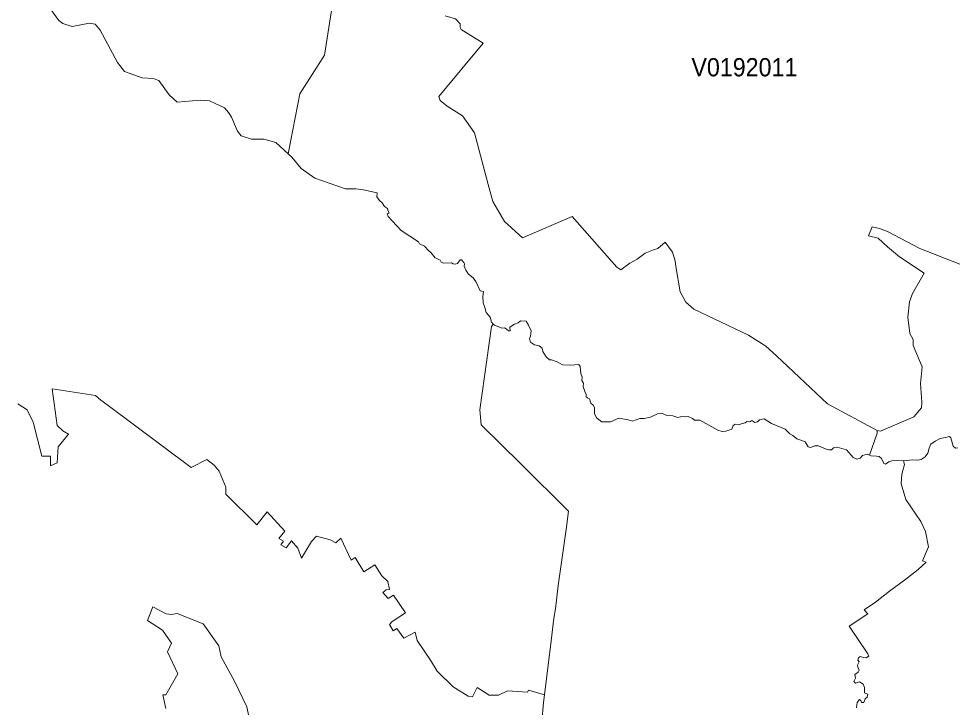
# Model space of a CAD drawing. Extents: x 369010 to 735936, y 6377141 to 6616555.
# Drawn here: x 576088 to 581221, y 6443581 to 6447347 of the extents above; entities that cross this region are included whole.
import ezdxf
from ezdxf.enums import TextEntityAlignment as Align

# ---------------------------------------------------------------- set-up
doc = ezdxf.new("R2010")
doc.units = 0
doc.header["$LTSCALE"] = 40
doc.layers.add('3', color=7, linetype='Continuous', lineweight=13)
doc.layers.add('4', color=7, linetype='Continuous')

msp = doc.modelspace()

# ---------------------------------------------------------------- linework, layer by layer
at = {"layer": '3'}
for points in [[(576143.92, 6447565.26), (576308.43, 6447337.69), (576328.62, 6447320.81), (576380.59, 6447305.75), (576474.43, 6447323.29), (576506.21, 6447317), (576533.68, 6447285.89), (576628.52, 6447107.64), (576667.24, 6447058.15), (576763.57, 6447025.05), (576824.14, 6447020.09), (576854.1, 6447009.49), (576911.2, 6446931.21), (576954.56, 6446891.16), (577080.18, 6446902.41), (577130.82, 6446898.11), (577213.74, 6446859.38), (577234.92, 6446833.73), (577252.47, 6446808.74), (577284.41, 6446731.78), (577305.59, 6446706.79), (577360.54, 6446689.24), (577428.73, 6446688.58), (577494.43, 6446671.2), (577562.62, 6446607.82), (577625.51, 6446936.01), (577760.07, 6447149.18), (577831.07, 6447603.82)], [(578673.48, 6445664.61), (578683.41, 6445675.86), (578673.98, 6445688.11), (578665.87, 6445715.09), (578645.68, 6445739.75), (578638.4, 6445767.06), (578627.8, 6445793.04), (578625.82, 6445828.79), (578629.96, 6445854.77), (578611.42, 6445858.91), (578587.92, 6445909.89), (578574.51, 6445930.41), (578547.87, 6445949.28), (578533.14, 6445972.11), (578525.36, 6445994.13), (578526.35, 6446006.04), (578523.04, 6446013.66), (578510.63, 6446027.72), (578502.52, 6446028.72), (578488.45, 6446009.35), (578474.71, 6446005.55), (578463.46, 6446006.87), (578454.69, 6446012.66), (578412.65, 6446010.01), (578399.24, 6446015.31), (578392.79, 6446026.9), (578374.25, 6446036.5), (578365.48, 6446039.14), (578341.48, 6446067.94), (578331.88, 6446076.88), (578307.39, 6446103.52), (578281.07, 6446116.6), (578274.78, 6446127.52), (578179.45, 6446189.59), (578108.12, 6446265.22), (578102.99, 6446279.62), (578113.91, 6446283.59), (578107.13, 6446299.48), (578104.65, 6446309.08), (578088.92, 6446320.33), (578076.34, 6446339.53), (578061.95, 6446352.28), (578046.55, 6446373.46), (578049.53, 6446394.65), (577974.56, 6446411.69), (577932.69, 6446417.82), (577875.09, 6446416.66), (577707.93, 6446474.75), (577632.96, 6446527.88), (577581.32, 6446590.44), (577562.62, 6446607.82), (577494.43, 6446671.2), (577428.73, 6446688.58), (577360.54, 6446689.24), (577305.59, 6446706.79), (577284.41, 6446731.78), (577252.47, 6446808.74), (577234.92, 6446833.73), (577213.74, 6446859.38), (577130.82, 6446898.11), (577080.18, 6446902.41), (576954.56, 6446891.16), (576911.2, 6446931.21), (576854.1, 6447009.49), (576824.14, 6447020.09), (576763.57, 6447025.05), (576667.24, 6447058.15), (576628.52, 6447107.64), (576533.68, 6447285.89), (576506.21, 6447317), (576474.43, 6447323.29), (576380.59, 6447305.75), (576328.62, 6447320.81), (576308.43, 6447337.69), (576143.92, 6447565.26)], [(577831.07, 6447603.82), (577760.07, 6447149.18), (577625.51, 6446936.01), (577562.62, 6446607.82), (577581.32, 6446590.44), (577632.96, 6446527.88), (577707.93, 6446474.75), (577875.09, 6446416.66), (577932.69, 6446417.82), (577974.56, 6446411.69), (578049.53, 6446394.65), (578046.55, 6446373.46), (578061.95, 6446352.28), (578076.34, 6446339.53), (578088.92, 6446320.33), (578104.65, 6446309.08), (578107.13, 6446299.48), (578113.91, 6446283.59), (578102.99, 6446279.62), (578108.12, 6446265.22), (578179.45, 6446189.59), (578274.78, 6446127.52), (578281.07, 6446116.6), (578307.39, 6446103.52), (578331.88, 6446076.88), (578341.48, 6446067.94), (578365.48, 6446039.14), (578374.25, 6446036.5), (578392.79, 6446026.9), (578399.24, 6446015.31), (578412.65, 6446010.01), (578454.69, 6446012.66), (578463.46, 6446006.87), (578474.71, 6446005.55), (578488.45, 6446009.35), (578502.52, 6446028.72), (578510.63, 6446027.72), (578523.04, 6446013.66), (578526.35, 6446006.04), (578525.36, 6445994.13), (578533.14, 6445972.11), (578547.87, 6445949.28), (578574.51, 6445930.41), (578587.92, 6445909.89), (578611.42, 6445858.91), (578629.96, 6445854.77), (578625.82, 6445828.79), (578627.8, 6445793.04), (578638.4, 6445767.06), (578645.68, 6445739.75), (578665.87, 6445715.09), (578673.98, 6445688.11), (578683.41, 6445675.86), (578690.2, 6445670.9), (578714.53, 6445662.79), (578730.09, 6445655.34), (578746.97, 6445656), (578766.83, 6445639.78), (578776.92, 6445640.44), (578774.94, 6445660.97), (578799.93, 6445675.86), (578819.13, 6445683.97), (578833.53, 6445693.9), (578863.48, 6445692.08), (578877.05, 6445670.24), (578890.13, 6445640.44), (578887.15, 6445611.65), (578882.68, 6445596.09), (578887.65, 6445578.05), (578908.83, 6445563.82), (578935.64, 6445558.85), (578951.86, 6445545.78)], [(578419.93, 6447364.33), (578477.53, 6447347.29), (578502.02, 6447319.98), (578502.02, 6447298.96), (578508.64, 6447288.53), (578627.64, 6447213.89), (578385.84, 6446922.44), (578393.62, 6446900.1), (578431.68, 6446868.82), (578515.26, 6446816.35), (578581.96, 6446723.5), (578655.28, 6446440.33), (578681.43, 6446347.31), (578745.64, 6446238.74), (578843.62, 6446148.54), (579114.39, 6446265.39), (579358.84, 6445988.5), (579381.01, 6445974.1), (579430.66, 6446010.68), (579469.89, 6446031.7), (579514.41, 6446064.3), (579560.09, 6446084), (579583.76, 6446090.45), (579624.3, 6446124.54), (579663.53, 6446070.92), (579677.93, 6446022.43), (579681.73, 6445992.47), (579705.24, 6445853.78), (579737.18, 6445797.84), (579780.37, 6445758.45), (580079.77, 6445615.95), (580173.94, 6445555.71), (580232.37, 6445503.74), (580512.23, 6445240.75), (580782.67, 6445094.45), (580801.04, 6445090.47), (580984.25, 6445169.75), (581026.29, 6445218.24), (581027.45, 6445249.69), (581020.99, 6445352.14), (581030.43, 6445442.5), (580980.61, 6445559.18), (580980.61, 6445593.28), (580962.24, 6445624.89), (580951.65, 6445714.09), (580960.91, 6445799.33), (580976.97, 6445844.84), (581039.86, 6445955.07), (580904.81, 6446045.6), (580840.59, 6446099.39), (580788.62, 6446147.22), (580736.33, 6446158.97), (580755.85, 6446209.94), (580796.4, 6446200.84), (580839.1, 6446184.29), (581017.52, 6446089.79), (581236.15, 6446005.38)], [(579560.09, 6446084), (579514.41, 6446064.3), (579469.89, 6446031.7), (579430.66, 6446010.68), (579381.01, 6445974.1), (579358.84, 6445988.5), (579114.39, 6446265.39), (578843.62, 6446148.54), (578745.64, 6446238.74), (578681.43, 6446347.31), (578655.28, 6446440.33), (578581.96, 6446723.5), (578515.26, 6446816.35), (578431.68, 6446868.82), (578393.62, 6446900.1), (578385.84, 6446922.44), (578627.64, 6447213.89), (578508.64, 6447288.53), (578502.02, 6447298.96), (578502.02, 6447319.98), (578477.53, 6447347.29), (578419.93, 6447364.33)], [(581236.15, 6446005.38), (581017.52, 6446089.79), (580839.1, 6446184.29), (580796.4, 6446200.84), (580755.85, 6446209.94), (580736.33, 6446158.97), (580788.62, 6446147.22), (580840.59, 6446099.39), (580904.81, 6446045.6), (581039.86, 6445955.07), (580976.97, 6445844.84), (580960.91, 6445799.33), (580951.65, 6445714.09), (580962.24, 6445624.89), (580980.61, 6445593.28), (580980.61, 6445559.18), (581030.43, 6445442.5), (581020.99, 6445352.14), (581027.45, 6445249.69), (581026.29, 6445218.24), (580984.25, 6445169.75), (580801.04, 6445090.47), (580782.67, 6445094.45), (580783.82, 6445079.55), (580741.79, 6444960.06), (580750.89, 6444956.42), (580779.52, 6444955.26), (580794.58, 6444952.11), (580807.99, 6444941.52), (580819.08, 6444913.55), (580828.51, 6444911.07), (580847.71, 6444924.14), (580847.71, 6444922.82), (580863.43, 6444928.45), (580894.71, 6444929.77), (580928.31, 6444928.94), (580975.97, 6444934.9), (581005.1, 6444931.76), (581024.63, 6444936.56), (581046.81, 6444951.12), (581061.04, 6444970.65), (581068, 6444997.96), (581077.43, 6445020.14), (581099.94, 6445035.86), (581128.74, 6445050.26), (581163.66, 6445058.2), (581178.22, 6445062.67), (581186.17, 6445053.9), (581199.74, 6445008.72), (581210.99, 6444998.62), (581224.07, 6444999.12)], [(578951.86, 6445545.78), (578955.5, 6445527.57), (578973.05, 6445497.78), (578991.75, 6445481.56), (579002.01, 6445480.9), (579032.46, 6445469.64), (579062.42, 6445454.09), (579107.27, 6445452.27), (579151.46, 6445456.07), (579158.91, 6445445.48), (579163.21, 6445406.75), (579170.66, 6445386.23), (579167.68, 6445367.53), (579177.61, 6445353.3), (579175.79, 6445335.75), (579184.39, 6445308.44), (579192.5, 6445292.22), (579192.5, 6445279.81), (579201.28, 6445271.7), (579209.39, 6445268.56), (579216.83, 6445243.57), (579229.25, 6445233.64), (579238.02, 6445220.56), (579238.02, 6445185.64), (579249.77, 6445161.48), (579277.9, 6445141.45), (579324.91, 6445142.11), (579370.26, 6445161.48), (579422.06, 6445152.7), (579444.4, 6445145.26), (579485.61, 6445160.15), (579508.62, 6445160.15), (579543.37, 6445167.6), (579582.76, 6445185.64), (579605.77, 6445188.78), (579633.08, 6445177.53), (579666.51, 6445175.05), (579693.15, 6445165.12), (579714.34, 6445170.74), (579737.51, 6445170.08), (579749.26, 6445171.41), (579773.59, 6445160.15), (579784.84, 6445152.04), (579813.14, 6445151.38), (579879.68, 6445115.3), (579911.45, 6445096.6), (579936.44, 6445089.15), (579956.3, 6445090.47), (579989.41, 6445101.56), (579996.19, 6445122.75), (580006.12, 6445130.2), (580026.64, 6445125.23), (580040.38, 6445132.18), (580061.9, 6445136.48), (580071.16, 6445143.93), (580087.38, 6445141.45), (580097.98, 6445148.9), (580114.86, 6445138.97), (580129.75, 6445142.11), (580140.35, 6445153.37), (580164.67, 6445158.33), (580205.72, 6445132.84), (580279.87, 6445101.56), (580306.01, 6445076.08), (580321.57, 6445067.3), (580343.92, 6445049.93), (580365.76, 6445041.82), (580390.09, 6445032.55), (580405.65, 6445005.74), (580419.88, 6445001.27), (580440.57, 6445010.04), (580462.91, 6445010.7), (580500.65, 6444995.14), (580519.35, 6444988.86), (580534.24, 6444988.19), (580544.18, 6445000.11), (580565.36, 6445003.25), (580615.84, 6444988.19), (580641.99, 6444959.56), (580652.58, 6444946.49), (580671.78, 6444937.88), (580689.98, 6444944), (580702.4, 6444958.4), (580728.55, 6444965.19), (580741.79, 6444960.06), (580783.82, 6445079.55), (580782.67, 6445094.45), (580512.23, 6445240.75), (580232.37, 6445503.74), (580173.94, 6445555.71), (580079.77, 6445615.95), (579780.37, 6445758.45), (579737.18, 6445797.84), (579705.24, 6445853.78), (579681.73, 6445992.47), (579677.93, 6446022.43), (579663.53, 6446070.92), (579624.3, 6446124.54), (579583.76, 6446090.45), (579560.09, 6446084)], [(576082.52, 6445241.08), (576133.49, 6445206.99), (576167.09, 6445139.96), (576214.26, 6444953.93), (576262.59, 6444953.93), (576262.59, 6444901.47), (576299.33, 6444917.19), (576303.14, 6445005.07), (576360.73, 6445074.42), (576329.28, 6445092.79), (576298, 6445121.59), (576270.7, 6445323.67), (576507.86, 6445286.6), (576536.5, 6445260.45), (576569.27, 6445236.95), (577032.18, 6444892.37), (577117.08, 6444935.73), (577156.31, 6444905.61), (577183.78, 6444871.51), (577221.85, 6444785.45), (577221.85, 6444747.38), (577390.66, 6444578.41), (577446.93, 6444649.24), (577543.75, 6444544.31), (577510.98, 6444503.76), (577535.81, 6444489.36), (577521.41, 6444469.67), (577551.53, 6444452.79), (577580.33, 6444490.85), (577615.58, 6444451.63), (577633.95, 6444396.68), (577690.22, 6444487.05), (577717.7, 6444515.84), (577792.17, 6444497.47), (577821.8, 6444480.43), (577850.6, 6444505.25), (577906.87, 6444386.09), (577929.05, 6444400.49), (577974.89, 6444321.87), (578036.29, 6444359.94), (578073.7, 6444299.53), (578107.63, 6444269.41), (578116.89, 6444224.89), (578097.2, 6444222.24), (578080.15, 6444209.17), (578108.95, 6444175.07), (578137.75, 6444193.44), (578204.45, 6444096.46), (578129.97, 6444049.45), (578115.24, 6444034.23), (578136.26, 6443998.81), (578157.11, 6444011.89), (578193.85, 6443958.26), (578256.58, 6443991.03), (578267.01, 6443945.19), (578339.66, 6443838.44), (578377.56, 6443778.19), (578463.96, 6443691.64), (578545.88, 6443640.99), (578569.38, 6443638.34), (578595.53, 6443689.48), (578660.91, 6443646.29), (578712.05, 6443647.61), (578761.7, 6443671.11), (578870.6, 6443663.5), (578877.22, 6443673.93), (578963.45, 6443649.1), (579000.68, 6443943.2), (579015.75, 6444067.16), (579024.02, 6444119.46), (579039.08, 6444245.91), (579082.28, 6444552.92), (579094.53, 6444654.37), (578834.19, 6444912.89), (578617.71, 6445125.23), (578610.26, 6445208.15), (578673.48, 6445664.61)], [(578683.41, 6445675.86), (578673.48, 6445664.61), (578610.26, 6445208.15), (578617.71, 6445125.23), (578834.19, 6444912.89), (579094.53, 6444654.37), (579082.28, 6444552.92), (579039.08, 6444245.91), (579024.02, 6444119.46), (579015.75, 6444067.16), (579000.68, 6443943.2), (578963.45, 6443649.1), (578958.15, 6443607.39), (578950.04, 6443500.97)], [(579192.5, 6445292.22), (579184.39, 6445308.44), (579175.79, 6445335.75), (579177.61, 6445353.3), (579167.68, 6445367.53), (579170.66, 6445386.23), (579163.21, 6445406.75), (579158.91, 6445445.48), (579151.46, 6445456.07), (579107.27, 6445452.27), (579062.42, 6445454.09), (579032.46, 6445469.64), (579002.01, 6445480.9), (578991.75, 6445481.56), (578973.05, 6445497.78), (578955.5, 6445527.57), (578951.86, 6445545.78), (578935.64, 6445558.85), (578908.83, 6445563.82), (578887.65, 6445578.05), (578882.68, 6445596.09), (578887.15, 6445611.65), (578890.13, 6445640.44), (578877.05, 6445670.24), (578863.48, 6445692.08), (578833.53, 6445693.9), (578819.13, 6445683.97), (578799.93, 6445675.86), (578774.94, 6445660.97), (578776.92, 6445640.44), (578766.83, 6445639.78), (578746.97, 6445656), (578730.09, 6445655.34), (578714.53, 6445662.79), (578690.2, 6445670.9), (578683.41, 6445675.86)], [(577929.05, 6444400.49), (577906.87, 6444386.09), (577850.6, 6444505.25), (577821.8, 6444480.43), (577792.17, 6444497.47), (577717.7, 6444515.84), (577690.22, 6444487.05), (577633.95, 6444396.68), (577615.58, 6444451.63), (577580.33, 6444490.85), (577551.53, 6444452.79), (577521.41, 6444469.67), (577535.81, 6444489.36), (577510.98, 6444503.76), (577543.75, 6444544.31), (577446.93, 6444649.24), (577390.66, 6444578.41), (577221.85, 6444747.38), (577221.85, 6444785.45), (577183.78, 6444871.51), (577156.31, 6444905.61), (577117.08, 6444935.73), (577032.18, 6444892.37), (576569.27, 6445236.95), (576536.5, 6445260.45), (576507.86, 6445286.6), (576270.7, 6445323.67), (576298, 6445121.59), (576329.28, 6445092.79), (576360.73, 6445074.42), (576303.14, 6445005.07), (576299.33, 6444917.19), (576262.59, 6444901.47), (576262.59, 6444953.93), (576214.26, 6444953.93), (576167.09, 6445139.96), (576133.49, 6445206.99), (576082.52, 6445241.08)], [(580709.18, 6443852.17), (580722.92, 6443851.51), (580738.48, 6443860.28), (580732.19, 6443873.36), (580629.91, 6444024.13), (580732.52, 6444092.65), (580712, 6444114.5), (580773.73, 6444154.88), (580850.85, 6444215.95), (580940.56, 6444282.15), (581008.58, 6444333.63), (581051.44, 6444374.67), (581031.58, 6444381.79), (581064.02, 6444459.08), (581048.13, 6444541.66), (581022.32, 6444597.6), (580940.56, 6444717.59), (580915.4, 6444802.33), (580918.38, 6444856.62), (580932.45, 6444908.59), (580928.31, 6444928.94), (580894.71, 6444929.77), (580863.43, 6444928.45), (580847.71, 6444922.82), (580847.71, 6444924.14), (580828.51, 6444911.07), (580819.08, 6444913.55), (580807.99, 6444941.52), (580794.58, 6444952.11), (580779.52, 6444955.26), (580750.89, 6444956.42), (580741.79, 6444960.06), (580728.55, 6444965.19), (580702.4, 6444958.4), (580689.98, 6444944), (580671.78, 6444937.88), (580652.58, 6444946.49), (580641.99, 6444959.56), (580615.84, 6444988.19), (580565.36, 6445003.25), (580544.18, 6445000.11), (580534.24, 6444988.19), (580519.35, 6444988.86), (580500.65, 6444995.14), (580462.91, 6445010.7), (580440.57, 6445010.04), (580419.88, 6445001.27), (580405.65, 6445005.74), (580390.09, 6445032.55), (580365.76, 6445041.82), (580343.92, 6445049.93), (580321.57, 6445067.3), (580306.01, 6445076.08), (580279.87, 6445101.56), (580205.72, 6445132.84), (580164.67, 6445158.33), (580140.35, 6445153.37), (580129.75, 6445142.11), (580114.86, 6445138.97), (580097.98, 6445148.9), (580087.38, 6445141.45), (580071.16, 6445143.93), (580061.9, 6445136.48), (580040.38, 6445132.18), (580026.64, 6445125.23), (580006.12, 6445130.2), (579996.19, 6445122.75), (579989.41, 6445101.56), (579956.3, 6445090.47), (579936.44, 6445089.15), (579911.45, 6445096.6), (579879.68, 6445115.3), (579813.14, 6445151.38), (579784.84, 6445152.04), (579773.59, 6445160.15), (579749.26, 6445171.41), (579737.51, 6445170.08), (579714.34, 6445170.74), (579693.15, 6445165.12), (579666.51, 6445175.05), (579633.08, 6445177.53), (579605.77, 6445188.78), (579582.76, 6445185.64), (579543.37, 6445167.6), (579508.62, 6445160.15), (579485.61, 6445160.15), (579444.4, 6445145.26), (579422.06, 6445152.7), (579370.26, 6445161.48), (579324.91, 6445142.11), (579277.9, 6445141.45), (579249.77, 6445161.48), (579238.02, 6445185.64), (579238.02, 6445220.56), (579229.25, 6445233.64), (579216.83, 6445243.57), (579209.39, 6445268.56), (579201.28, 6445271.7), (579192.5, 6445279.81), (579192.5, 6445292.22)], [(581224.07, 6444999.12), (581210.99, 6444998.62), (581199.74, 6445008.72), (581186.17, 6445053.9), (581178.22, 6445062.67), (581163.66, 6445058.2), (581128.74, 6445050.26), (581099.94, 6445035.86), (581077.43, 6445020.14), (581068, 6444997.96), (581061.04, 6444970.65), (581046.81, 6444951.12), (581024.63, 6444936.56), (581005.1, 6444931.76)], [(581005.1, 6444931.76), (580975.97, 6444934.9), (580928.31, 6444928.94), (580932.45, 6444908.59), (580918.38, 6444856.62), (580915.4, 6444802.33), (580940.56, 6444717.59), (581022.32, 6444597.6), (581048.13, 6444541.66), (581064.02, 6444459.08), (581031.58, 6444381.79), (581051.44, 6444374.67), (581008.58, 6444333.63), (580940.56, 6444282.15), (580850.85, 6444215.95), (580773.73, 6444154.88), (580712, 6444114.5), (580732.52, 6444092.65), (580629.91, 6444024.13), (580732.19, 6443873.36), (580738.48, 6443860.28), (580722.92, 6443851.51), (580709.18, 6443852.17), (580691.14, 6443859.13), (580681.21, 6443851.51), (580678.07, 6443839.1), (580684.36, 6443828.51), (580676.25, 6443811.13), (580678.07, 6443799.21), (580685.02, 6443782.99), (580678.73, 6443771.9), (580661.85, 6443759.99), (580665.65, 6443739.47), (580656.22, 6443720.76), (580665.65, 6443711.99), (580686.84, 6443718.94), (580706.7, 6443707.03), (580714.81, 6443687.83), (580714.15, 6443660.35), (580721.1, 6443656.71), (580731.69, 6443652.25), (580729.21, 6443636.69), (580717.29, 6443626.76), (580710.51, 6443607.39), (580698.59, 6443606.73), (580694.29, 6443617.32), (580686.51, 6443622.45), (580673.43, 6443606.73), (580669.63, 6443576.94)], [(578950.04, 6443500.97), (578958.15, 6443607.39), (578963.45, 6443649.1), (578877.22, 6443673.93), (578870.6, 6443663.5), (578761.7, 6443671.11), (578712.05, 6443647.61), (578660.91, 6443646.29), (578595.53, 6443689.48), (578569.38, 6443638.34), (578545.88, 6443640.99), (578463.96, 6443691.64), (578377.56, 6443778.19), (578339.66, 6443838.44), (578267.01, 6443945.19), (578256.58, 6443991.03), (578193.85, 6443958.26), (578157.11, 6444011.89), (578136.26, 6443998.81), (578115.24, 6444034.23), (578129.97, 6444049.45), (578204.45, 6444096.46), (578137.75, 6444193.44), (578108.95, 6444175.07), (578080.15, 6444209.17), (578097.2, 6444222.24), (578116.89, 6444224.89), (578107.63, 6444269.41), (578073.7, 6444299.53), (578036.29, 6444359.94), (577974.89, 6444321.87), (577929.05, 6444400.49)], [(576892.99, 6443573.13), (576875.94, 6443647.78), (576892.99, 6443647.78), (576958.37, 6443762.97), (576902.26, 6443884.12), (576924.44, 6443931.28), (576874.79, 6444001.95), (576792.36, 6444055.58), (576822.16, 6444130.72), (576894.15, 6444091.49), (576924.11, 6444088.84), (576955.55, 6444092.82), (577096.73, 6444037.87), (577182.95, 6443917.38), (577196.03, 6443855.98), (577270.67, 6443719.77), (577336.05, 6443582.24), (577358.39, 6443476.81)], [(577358.39, 6443476.81), (577336.05, 6443582.24), (577270.67, 6443719.77), (577196.03, 6443855.98), (577182.95, 6443917.38), (577096.73, 6444037.87), (576955.55, 6444092.82), (576924.11, 6444088.84), (576894.15, 6444091.49), (576822.16, 6444130.72), (576792.36, 6444055.58), (576874.79, 6444001.95), (576924.44, 6443931.28), (576902.26, 6443884.12), (576958.37, 6443762.97), (576892.99, 6443647.78), (576875.94, 6443647.78), (576892.99, 6443573.13)], [(580669.63, 6443576.94), (580673.43, 6443606.73), (580686.51, 6443622.45), (580694.29, 6443617.32), (580698.59, 6443606.73), (580710.51, 6443607.39), (580717.29, 6443626.76), (580729.21, 6443636.69), (580731.69, 6443652.25), (580721.1, 6443656.71), (580714.15, 6443660.35), (580714.81, 6443687.83), (580706.7, 6443707.03), (580686.84, 6443718.94), (580665.65, 6443711.99), (580656.22, 6443720.76), (580665.65, 6443739.47), (580661.85, 6443759.99), (580678.73, 6443771.9), (580685.02, 6443782.99), (580678.07, 6443799.21), (580676.25, 6443811.13), (580684.36, 6443828.51), (580678.07, 6443839.1), (580681.21, 6443851.51), (580691.14, 6443859.13), (580709.18, 6443852.17)]]:
    msp.add_lwpolyline(points, dxfattribs=at)

# ---------------------------------------------------------------- texts
at = {"layer": '4', "width": 0.95}
msp.add_text('V0192011', height=100, dxfattribs=at).set_placement((580057.18, 6447032.31), align=Align.CENTER)

doc.saveas('drawing.dxf')
